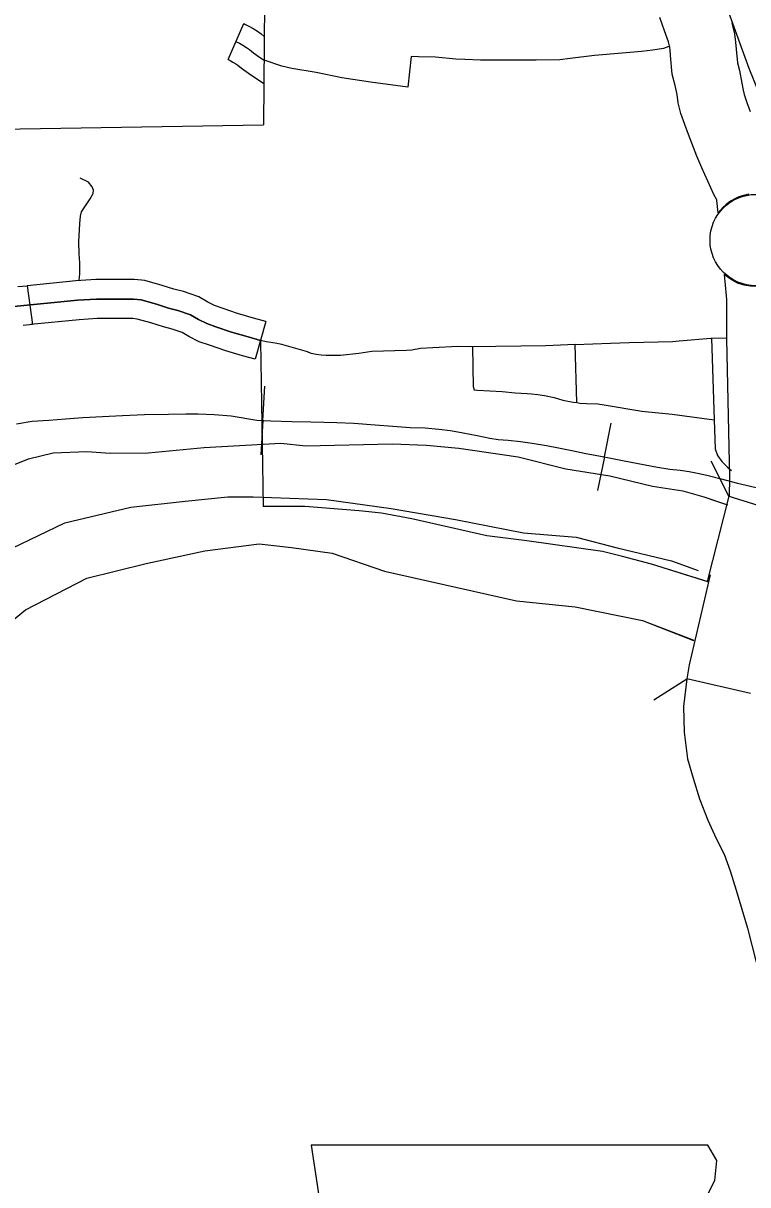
# Model space of a CAD drawing. Extents: x 1377389 to 1380723, y 1168351 to 1170484.
# Drawn here: x 1378625.2 to 1378680.8, y 1168853.8 to 1168942.9 of the extents above; entities that cross this region are included whole.
import ezdxf

# ---------------------------------------------------------------- set-up
doc = ezdxf.new("R2010")
doc.units = 0
doc.layers.add('B_Fill', color=7, linetype='Continuous')

msp = doc.modelspace()

# ---------------------------------------------------------------- linework, layer by layer
at = {"layer": 'B_Fill'}
for p, q in [((1378640.894, 1168940.124), (1378642.091, 1168942.875)), ((1378674.379, 1168942.312), (1378674.007, 1168943.348)), ((1378679.524, 1168942.935), (1378679.731, 1168942.104)), ((1378674.682, 1168941.466), (1378674.379, 1168942.312)), ((1378679.731, 1168942.104), (1378679.815, 1168941.447)), ((1378674.757, 1168941.168), (1378674.682, 1168941.466)), ((1378674.796, 1168940.858), (1378674.757, 1168941.168)), ((1378679.815, 1168941.447), (1378679.873, 1168940.908)), ((1378674.843, 1168940.427), (1378674.796, 1168940.858)), ((1378674.964, 1168938.991), (1378674.843, 1168940.427)), ((1378679.873, 1168940.908), (1378679.961, 1168939.868)), ((1378679.961, 1168939.868), (1378680.118, 1168939.286)), ((1378680.118, 1168939.286), (1378680.316, 1168938.307)), ((1378675.197, 1168938.127), (1378674.964, 1168938.991)), ((1378680.316, 1168938.307), (1378680.396, 1168937.78)), ((1378675.338, 1168937.427), (1378675.197, 1168938.127)), ((1378675.432, 1168936.805), (1378675.338, 1168937.427)), ((1378680.396, 1168937.78), (1378680.478, 1168937.438)), ((1378680.478, 1168937.438), (1378680.695, 1168936.83)), ((1378675.63, 1168935.99), (1378675.432, 1168936.805)), ((1378680.695, 1168936.83), (1378680.943, 1168936.136)), ((1378675.936, 1168935.132), (1378675.63, 1168935.99)), ((1378676.209, 1168934.366), (1378675.936, 1168935.132)), ((1378676.855, 1168932.716), (1378676.209, 1168934.366)), ((1378677.231, 1168931.811), (1378676.855, 1168932.716)), ((1378678.15, 1168929.782), (1378677.231, 1168931.811)), ((1378678.38, 1168929.351), (1378678.15, 1168929.782)), ((1378678.391, 1168929.315), (1378678.38, 1168929.351)), ((1378679.815, 1168929.468), (1378679.437, 1168929.262)), ((1378680.073, 1168929.589), (1378679.815, 1168929.468)), ((1378680.426, 1168929.701), (1378680.073, 1168929.589)), ((1378680.839, 1168929.787), (1378680.426, 1168929.701)), ((1378678.485, 1168928.374), (1378678.391, 1168929.315)), ((1378678.843, 1168928.771), (1378678.485, 1168928.374)), ((1378679.093, 1168929.012), (1378678.843, 1168928.771)), ((1378679.437, 1168929.262), (1378679.093, 1168929.012)), ((1378625.476, 1168922.778), (1378625.9, 1168919.805)), ((1378643.784, 1168920.024), (1378642.968, 1168917.137)), ((1378643.565, 1168912.448), (1378643.72, 1168915.083)), ((1378643.565, 1168912.448), (1378643.409, 1168909.812)), ((1378669.757, 1168909.649), (1378670.275, 1168912.238)), ((1378669.757, 1168909.649), (1378669.239, 1168907.06)), ((1378679.638, 1168906.546), (1378684.097, 1168905.123))]:
    msp.add_line(p, q, dxfattribs=at)
for points in [[(1378670.301, 1168969.018), (1378672.005, 1168964.667), (1378675.142, 1168954.652), (1378675.689, 1168953.147), (1378677.497, 1168949.698), (1378678.064, 1168948.194), (1378679.176, 1168944.024), (1378680.84, 1168939.45), (1378682.705, 1168934.862), (1378684.301, 1168930.546), (1378685.124, 1168929.156)], [(1378656.514, 1168948.954), (1378643.533, 1168948.654), (1378643.725, 1168947.639), (1378643.611, 1168935.107)], [(1378642.09, 1168942.875), (1378642.239, 1168942.811), (1378642.473, 1168942.691), (1378642.805, 1168942.502), (1378643.138, 1168942.294), (1378643.439, 1168942.083), (1378643.673, 1168941.896)], [(1378641.492, 1168941.5), (1378641.598, 1168941.454), (1378641.761, 1168941.371), (1378642.035, 1168941.215), (1378642.309, 1168941.043), (1378642.54, 1168940.881), (1378642.835, 1168940.645), (1378643.308, 1168940.305), (1378643.656, 1168940.076)], [(1378674.775, 1168941.154), (1378674.708, 1168941.127), (1378674.282, 1168940.97), (1378673.476, 1168940.835), (1378672.619, 1168940.73), (1378671.121, 1168940.614), (1378669.008, 1168940.427), (1378667.13, 1168940.196), (1378666.354, 1168940.11), (1378664.536, 1168940.062), (1378662.324, 1168940.077), (1378661.404, 1168940.07), (1378660.255, 1168940.077), (1378659.051, 1168940.121), (1378658.361, 1168940.151), (1378656.806, 1168940.307), (1378655.512, 1168940.325), (1378654.933, 1168940.348), (1378654.688, 1168937.99), (1378651.829, 1168938.375), (1378649.619, 1168938.727), (1378647.647, 1168939.128), (1378645.784, 1168939.432), (1378645.004, 1168939.605), (1378643.656, 1168940.076)], [(1378640.894, 1168940.124), (1378640.958, 1168940.096), (1378641.049, 1168940.05), (1378641.265, 1168939.927), (1378641.48, 1168939.792), (1378641.641, 1168939.68), (1378641.928, 1168939.449), (1378642.458, 1168939.069), (1378643.64, 1168938.29)], [(1378617.142, 1168934.678), (1378643.611, 1168935.107)], [(1378629.482, 1168923.176), (1378629.508, 1168923.686), (1378629.508, 1168924.524), (1378629.48, 1168925.25), (1378629.452, 1168926.144), (1378629.508, 1168927.54), (1378629.564, 1168928.099), (1378629.647, 1168928.434), (1378629.898, 1168928.825), (1378630.317, 1168929.439), (1378630.54, 1168929.858), (1378630.568, 1168930.11), (1378630.457, 1168930.361), (1378630.177, 1168930.724), (1378629.536, 1168931.032)], [(1378633.363, 1168923.253), (1378632.809, 1168923.253), (1378630.755, 1168923.253), (1378629.226, 1168923.151), (1378625.476, 1168922.778)], [(1378643.784, 1168920.024), (1378642.844, 1168920.29), (1378641.617, 1168920.652), (1378640.439, 1168921.045), (1378639.845, 1168921.252), (1378639.333, 1168921.508), (1378638.652, 1168921.913), (1378637.475, 1168922.326), (1378636.738, 1168922.51), (1378635.826, 1168922.794), (1378634.5, 1168923.175), (1378633.725, 1168923.253), (1378633.363, 1168923.253)], [(1378683.959, 1168923.837), (1378683.51, 1168923.434), (1378682.957, 1168923.084), (1378682.517, 1168922.903), (1378681.999, 1168922.768), (1378681.536, 1168922.723), (1378680.961, 1168922.734), (1378680.476, 1168922.824), (1378679.968, 1168922.982), (1378679.483, 1168923.242), (1378678.951, 1168923.624)], [(1378678.951, 1168923.624), (1378679.101, 1168922.004), (1378679.115, 1168921.701), (1378679.13, 1168918.699), (1378679.347, 1168908.05), (1378679.32, 1168906.641), (1378679.638, 1168906.546)], [(1378624.754, 1168922.706), (1378625.476, 1168922.778)], [(1378617.896, 1168921.516), (1378618.551, 1168921.365), (1378620.329, 1168921.235), (1378621.72, 1168921.17), (1378622.625, 1168921.106), (1378623.174, 1168921.106), (1378623.853, 1168921.138), (1378624.468, 1168921.17), (1378629.35, 1168921.656), (1378630.805, 1168921.753), (1378632.809, 1168921.753), (1378633.65, 1168921.753), (1378634.216, 1168921.696), (1378635.396, 1168921.356), (1378636.333, 1168921.065), (1378637.045, 1168920.887), (1378638.014, 1168920.547), (1378638.613, 1168920.191), (1378639.259, 1168919.868), (1378639.954, 1168919.625), (1378641.167, 1168919.221), (1378642.428, 1168918.849), (1378643.376, 1168918.581)], [(1378643.376, 1168918.581), (1378642.428, 1168918.849), (1378641.167, 1168919.221), (1378639.954, 1168919.625), (1378639.259, 1168919.868), (1378638.613, 1168920.191), (1378638.014, 1168920.547), (1378637.045, 1168920.887), (1378636.333, 1168921.065), (1378635.396, 1168921.356), (1378634.216, 1168921.696), (1378633.65, 1168921.753), (1378632.809, 1168921.753), (1378630.805, 1168921.753), (1378629.35, 1168921.656), (1378624.468, 1168921.17), (1378623.853, 1168921.138), (1378623.174, 1168921.106), (1378622.625, 1168921.106), (1378621.72, 1168921.17), (1378620.329, 1168921.235), (1378618.551, 1168921.365), (1378617.896, 1168921.516)], [(1378625.9, 1168919.805), (1378625.178, 1168919.734)], [(1378629.474, 1168920.161), (1378625.772, 1168919.793)], [(1378633.363, 1168920.253), (1378632.809, 1168920.253), (1378630.855, 1168920.253), (1378629.474, 1168920.161)], [(1378642.968, 1168917.137), (1378642.011, 1168917.407), (1378640.717, 1168917.789), (1378639.47, 1168918.206), (1378638.674, 1168918.483), (1378637.892, 1168918.875), (1378637.377, 1168919.182), (1378636.614, 1168919.449), (1378635.928, 1168919.62), (1378634.966, 1168919.919), (1378633.931, 1168920.217), (1378633.575, 1168920.253), (1378633.363, 1168920.253)], [(1378675.485, 1168918.545), (1378677.924, 1168918.746), (1378679.168, 1168918.768)], [(1378677.974, 1168918.747), (1378678.176, 1168912.495)], [(1378645.015, 1168918.272), (1378644.497, 1168918.379), (1378643.802, 1168918.46), (1378643.376, 1168918.581)], [(1378643.377, 1168918.533), (1378643.578, 1168905.849)], [(1378667.531, 1168918.261), (1378665.266, 1168918.171), (1378659.526, 1168918.081), (1378658.529, 1168918.111), (1378656.596, 1168918.02), (1378655.659, 1168917.968), (1378654.987, 1168917.836), (1378654.576, 1168917.804), (1378651.919, 1168917.721), (1378650.935, 1168917.574), (1378649.507, 1168917.426), (1378648.884, 1168917.426), (1378648.425, 1168917.426), (1378648.031, 1168917.459), (1378647.654, 1168917.492), (1378647.26, 1168917.574), (1378646.981, 1168917.705), (1378645.015, 1168918.272)], [(1378659.635, 1168918.082), (1378659.693, 1168915.049), (1378659.771, 1168914.794), (1378660.026, 1168914.755), (1378661.928, 1168914.657), (1378662.909, 1168914.558), (1378663.83, 1168914.5), (1378664.164, 1168914.48), (1378664.654, 1168914.441), (1378665.164, 1168914.362), (1378665.909, 1168914.205), (1378666.576, 1168914.009), (1378667.36, 1168913.852), (1378667.653, 1168913.808)], [(1378667.531, 1168918.261), (1378670.22, 1168918.383), (1378671.671, 1168918.413), (1378674.994, 1168918.504), (1378675.485, 1168918.545)], [(1378667.653, 1168913.808), (1378667.531, 1168918.261)], [(1378667.653, 1168913.808), (1378667.889, 1168913.773), (1378668.399, 1168913.734), (1378669.262, 1168913.715), (1378669.733, 1168913.636), (1378672.635, 1168913.165), (1378674.949, 1168912.929), (1378678.176, 1168912.495)], [(1378624.654, 1168912.184), (1378625.858, 1168912.392), (1378627.145, 1168912.475), (1378628.432, 1168912.579), (1378629.76, 1168912.662), (1378631.254, 1168912.745), (1378632.79, 1168912.828), (1378634.492, 1168912.89), (1378636.318, 1168912.932), (1378637.646, 1168912.953), (1378638.601, 1168912.953), (1378639.825, 1168912.911), (1378641.133, 1168912.786), (1378643.104, 1168912.475), (1378644.163, 1168912.413), (1378645.782, 1168912.371), (1378647.234, 1168912.35), (1378649.227, 1168912.288), (1378650.534, 1168912.226), (1378652.174, 1168912.101), (1378653.523, 1168911.997), (1378654.872, 1168911.914), (1378656.013, 1168911.872), (1378657.051, 1168911.769), (1378657.943, 1168911.665), (1378658.918, 1168911.499), (1378659.998, 1168911.291), (1378660.973, 1168911.083), (1378661.616, 1168910.979), (1378662.384, 1168910.938), (1378663.318, 1168910.834), (1378664.211, 1168910.709), (1378665.311, 1168910.522), (1378666.244, 1168910.335), (1378667.261, 1168910.128), (1378668.341, 1168909.92), (1378669.337, 1168909.733), (1378670.374, 1168909.525), (1378671.288, 1168909.338), (1378673.84, 1168908.861), (1378674.774, 1168908.715), (1378675.563, 1168908.632), (1378676.268, 1168908.528), (1378676.912, 1168908.404), (1378677.617, 1168908.258), (1378678.717, 1168907.967), (1378679.983, 1168907.635), (1378682.059, 1168907.136)], [(1378624.654, 1168912.184), (1378625.858, 1168912.392), (1378627.145, 1168912.475), (1378628.432, 1168912.579), (1378629.76, 1168912.662), (1378631.254, 1168912.745), (1378632.79, 1168912.828), (1378634.492, 1168912.89), (1378636.318, 1168912.932), (1378637.646, 1168912.953), (1378638.601, 1168912.953), (1378639.825, 1168912.911), (1378641.133, 1168912.786), (1378643.104, 1168912.475), (1378644.163, 1168912.413), (1378645.782, 1168912.371), (1378647.234, 1168912.35), (1378649.227, 1168912.288), (1378650.534, 1168912.226), (1378652.174, 1168912.101), (1378653.523, 1168911.997), (1378654.872, 1168911.914), (1378656.013, 1168911.872), (1378657.051, 1168911.769), (1378657.943, 1168911.665), (1378658.918, 1168911.499), (1378659.998, 1168911.291), (1378660.973, 1168911.083), (1378661.616, 1168910.979), (1378662.384, 1168910.938), (1378663.318, 1168910.834), (1378664.211, 1168910.709), (1378665.311, 1168910.522), (1378666.244, 1168910.335), (1378667.261, 1168910.128), (1378668.341, 1168909.92), (1378669.337, 1168909.733), (1378670.374, 1168909.525), (1378671.288, 1168909.338), (1378673.84, 1168908.861), (1378674.774, 1168908.715), (1378675.563, 1168908.632), (1378676.268, 1168908.528), (1378676.912, 1168908.404), (1378677.617, 1168908.258), (1378678.717, 1168907.967), (1378679.983, 1168907.635), (1378682.059, 1168907.136)], [(1378624.654, 1168912.184), (1378625.858, 1168912.392), (1378627.145, 1168912.475), (1378628.432, 1168912.579), (1378629.76, 1168912.662), (1378631.254, 1168912.745), (1378632.79, 1168912.828), (1378634.492, 1168912.89), (1378636.318, 1168912.932), (1378637.646, 1168912.953), (1378638.601, 1168912.953), (1378639.825, 1168912.911), (1378641.133, 1168912.786), (1378643.104, 1168912.475), (1378644.163, 1168912.413), (1378645.782, 1168912.371), (1378647.234, 1168912.35), (1378649.227, 1168912.288), (1378650.534, 1168912.226), (1378652.174, 1168912.101), (1378653.523, 1168911.997), (1378654.872, 1168911.914), (1378656.013, 1168911.872), (1378657.051, 1168911.769), (1378657.943, 1168911.665), (1378658.918, 1168911.499), (1378659.998, 1168911.291), (1378660.973, 1168911.083), (1378661.616, 1168910.979), (1378662.384, 1168910.938), (1378663.318, 1168910.834), (1378664.211, 1168910.709), (1378665.311, 1168910.522), (1378666.244, 1168910.335), (1378667.261, 1168910.128), (1378668.341, 1168909.92), (1378669.337, 1168909.733), (1378670.374, 1168909.525), (1378671.288, 1168909.338), (1378673.84, 1168908.861), (1378674.774, 1168908.715), (1378675.563, 1168908.632), (1378676.268, 1168908.528), (1378676.912, 1168908.404), (1378677.617, 1168908.258), (1378678.717, 1168907.967), (1378679.983, 1168907.635), (1378682.059, 1168907.136)], [(1378678.176, 1168912.495), (1378678.248, 1168910.274), (1378678.429, 1168909.76), (1378678.762, 1168909.306), (1378679.215, 1168908.852), (1378679.503, 1168908.61)], [(1378622.939, 1168908.461), (1378625.571, 1168909.503), (1378627.466, 1168909.964), (1378630.061, 1168910.066), (1378631.837, 1168909.927), (1378634.752, 1168909.948), (1378639.062, 1168910.371), (1378644.93, 1168910.695), (1378646.867, 1168910.496), (1378653.473, 1168910.64), (1378656.109, 1168910.561), (1378658.604, 1168910.323), (1378663.137, 1168909.645), (1378666.793, 1168908.727), (1378670.188, 1168908.209), (1378673.463, 1168907.41), (1378675.78, 1168907.052), (1378677.378, 1168906.592), (1378678.354, 1168906.256)], [(1378622.939, 1168908.461), (1378625.571, 1168909.503), (1378627.466, 1168909.964), (1378630.061, 1168910.066), (1378631.837, 1168909.927), (1378634.752, 1168909.948), (1378639.062, 1168910.371), (1378644.93, 1168910.695), (1378646.867, 1168910.496), (1378653.473, 1168910.64), (1378656.109, 1168910.561), (1378658.604, 1168910.323), (1378663.137, 1168909.645), (1378666.793, 1168908.727), (1378670.188, 1168908.209), (1378673.463, 1168907.41), (1378675.78, 1168907.052), (1378677.378, 1168906.592), (1378679.194, 1168905.967)], [(1378679.312, 1168906.644), (1378677.953, 1168909.319)], [(1378579.959, 1168858.774), (1378585.452, 1168864.839), (1378588.893, 1168869.163), (1378594.544, 1168875.93), (1378603.74, 1168885.279), (1378608.896, 1168890.464), (1378612.779, 1168893.808), (1378619.589, 1168899.835), (1378624.332, 1168902.639), (1378628.379, 1168904.582), (1378633.426, 1168905.806), (1378637.596, 1168906.248), (1378640.869, 1168906.591), (1378642.825, 1168906.592), (1378648.435, 1168906.375), (1378653.407, 1168905.698), (1378658.34, 1168904.86), (1378663.553, 1168903.823), (1378667.586, 1168903.485), (1378670.742, 1168902.687), (1378674.896, 1168901.669), (1378676.943, 1168900.949)], [(1378677.659, 1168900.105), (1378679.32, 1168906.641)], [(1378677.714, 1168900.074), (1378673.37, 1168901.414), (1378671.145, 1168902.002), (1378669.626, 1168902.383), (1378663.814, 1168903.221), (1378660.733, 1168903.599), (1378654.981, 1168904.901), (1378652.672, 1168905.321), (1378650.961, 1168905.513), (1378646.77, 1168905.849), (1378643.578, 1168905.849)], [(1378677.698, 1168900.079), (1378673.37, 1168901.414), (1378671.145, 1168902.002), (1378669.626, 1168902.383), (1378663.814, 1168903.221), (1378660.733, 1168903.599), (1378654.981, 1168904.901), (1378652.672, 1168905.321), (1378650.961, 1168905.513), (1378646.77, 1168905.849), (1378643.578, 1168905.849)], [(1378585.039, 1168855.375), (1378589.575, 1168860.94), (1378596.655, 1168870.268), (1378601.21, 1168876.074), (1378607.802, 1168881.76), (1378611.166, 1168885.084), (1378613.414, 1168887.726), (1378615.902, 1168890.309), (1378618.811, 1168892.351), (1378620.783, 1168893.973), (1378622.874, 1168895.895), (1378625.363, 1168897.918), (1378630.067, 1168900.361), (1378634.615, 1168901.485), (1378639.104, 1168902.448), (1378643.274, 1168902.97), (1378645.75, 1168902.712), (1378648.885, 1168902.273), (1378652.901, 1168900.895), (1378663.028, 1168898.62), (1378667.52, 1168898.143), (1378672.673, 1168897.105), (1378676.603, 1168895.573)], [(1378585.039, 1168855.375), (1378589.575, 1168860.94), (1378596.655, 1168870.268), (1378601.21, 1168876.074), (1378607.802, 1168881.76), (1378611.166, 1168885.084), (1378613.414, 1168887.726), (1378615.902, 1168890.309), (1378618.811, 1168892.351), (1378620.783, 1168893.973), (1378622.874, 1168895.895), (1378625.363, 1168897.918), (1378630.067, 1168900.361), (1378634.615, 1168901.485), (1378639.104, 1168902.448), (1378643.274, 1168902.97), (1378645.75, 1168902.712), (1378648.885, 1168902.273), (1378652.901, 1168900.895), (1378663.028, 1168898.62), (1378667.52, 1168898.143), (1378672.673, 1168897.105), (1378676.632, 1168895.589)], [(1378677.874, 1168900.617), (1378676.256, 1168893.706), (1378676.093, 1168892.623)], [(1378673.555, 1168891.024), (1378676.093, 1168892.623)], [(1378676.093, 1168892.623), (1378675.817, 1168890.513), (1378675.891, 1168888.531), (1378676.133, 1168886.495), (1378676.577, 1168885.008), (1378677.053, 1168883.42), (1378677.699, 1168881.801), (1378678.343, 1168880.391), (1378678.945, 1168879.171), (1378679.419, 1168877.897), (1378679.875, 1168876.424), (1378680.726, 1168873.497), (1378681.715, 1168869.71)], [(1378680.969, 1168891.515), (1378676.093, 1168892.623)]]:
    msp.add_lwpolyline(points, dxfattribs=at)
msp.add_lwpolyline([(1378647.268, 1168856.878), (1378648.79, 1168846.727), (1378648.114, 1168831.332), (1378649.467, 1168830.486), (1378652.005, 1168830.486), (1378652.005, 1168825.073), (1378673.321, 1168825.073), (1378674.336, 1168827.272), (1378673.998, 1168830.825), (1378674.506, 1168834.885), (1378676.367, 1168838.099), (1378677.551, 1168840.468), (1378679.243, 1168843.006), (1378680.258, 1168845.712), (1378681.104, 1168847.912), (1378682.626, 1168849.773), (1378682.965, 1168850.957), (1378682.288, 1168851.803), (1378677.043, 1168851.803), (1378678.228, 1168854.171), (1378678.397, 1168855.694), (1378677.695, 1168856.863)], close=True, dxfattribs=at)
msp.add_circle((1378681.367, 1168926.277), 3.5, dxfattribs=at)

doc.saveas('drawing.dxf')
